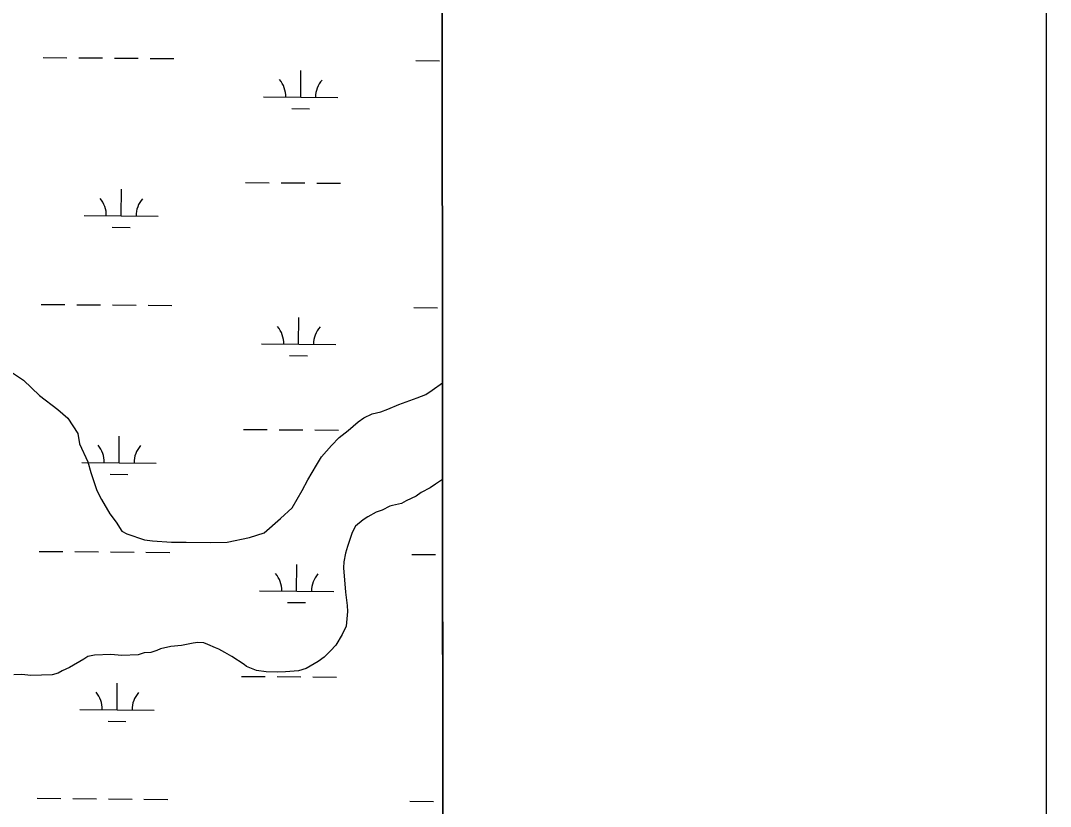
# Model space of a CAD drawing. Extents: x 3271442 to 3309282, y 752266 to 777610.
# Drawn here: x 3306479 to 3307865, y 770831 to 771889 of the extents above; entities that cross this region are included whole.
import ezdxf

# ---------------------------------------------------------------- set-up
doc = ezdxf.new("R2010")
doc.units = 0
for name, color, linetype in [('V-ANNO-SYMB', 7, 'Continuous'), ('V-GRID-FRAM', 7, 'Continuous'), ('V-SITE-VEGE', 7, 'Continuous'), ('V-WETL-SWMP', 7, 'Continuous')]:
    doc.layers.add(name, color=color, linetype=linetype)

msp = doc.modelspace()

# ---------------------------------------------------------------- linework, layer by layer
at = {"layer": 'V-ANNO-SYMB'}
msp.add_lwpolyline([(3274782.3, 753474.8), (3307865.5, 753484.4), (3307858.8, 776401), (3274775.6, 776391.3), (3274782.3, 753474.8)], dxfattribs=at)
at = {"layer": 'V-GRID-FRAM'}
msp.add_lwpolyline([(3275591.3, 775827.4), (3307043.5, 775836.6), (3307056.7, 757650.8), (3275588.7, 757641.7), (3275591.3, 775827.4)], dxfattribs=at)
at = {"layer": 'V-SITE-VEGE'}
for p, q in [((3307046.7, 771401.2), (3307045.9, 772479.1)), ((3306466.4, 771415.9), (3306482.3, 771404.9)), ((3306482.3, 771404.9), (3306504.2, 771384.4)), ((3307032.9, 771391.5), (3307046.7, 771401.2)), ((3306504.2, 771384.4), (3306528.5, 771365.6)), ((3306987.8, 771372), (3307012.8, 771381)), ((3307012.8, 771381), (3307024.1, 771385.5)), ((3307024.1, 771385.5), (3307032.9, 771391.5)), ((3306973.3, 771365.8), (3306987.8, 771372)), ((3306528.5, 771365.6), (3306542, 771353.8)), ((3306542, 771353.8), (3306555.8, 771333)), ((3306933, 771348.9), (3306941, 771354.1)), ((3306941, 771354.1), (3306952.2, 771359.4)), ((3306952.2, 771359.4), (3306963.6, 771362.2)), ((3306963.6, 771362.2), (3306973.3, 771365.8)), ((3306919.5, 771337), (3306933, 771348.9)), ((3306555.8, 771333), (3306557.9, 771319.2)), ((3306897.3, 771316.7), (3306907.5, 771327.6)), ((3306907.5, 771327.6), (3306919.5, 771337)), ((3306557.9, 771319.2), (3306569.3, 771295)), ((3306883.9, 771301.5), (3306897.3, 771316.7)), ((3306876.9, 771290.6), (3306883.9, 771301.5)), ((3306569.3, 771295), (3306573.1, 771280.4)), ((3306865.3, 771270.6), (3306876.9, 771290.6)), ((3306573.1, 771280.4), (3306581.3, 771256.2)), ((3306857.6, 771256.5), (3306865.3, 771270.6)), ((3307046.8, 771271.3), (3307037.2, 771264.9)), ((3307049.2, 767925.7), (3307046.8, 771271.3)), ((3306581.3, 771256.2), (3306587.4, 771244.1)), ((3306844.5, 771233.1), (3306857.6, 771256.5)), ((3307030, 771259.8), (3307017.9, 771253.7)), ((3307037.2, 771264.9), (3307030, 771259.8)), ((3306587.4, 771244.1), (3306598.7, 771224.9)), ((3306997.9, 771242.4), (3306991.4, 771238.9)), ((3307011.5, 771248.5), (3306997.9, 771242.4)), ((3307017.9, 771253.7), (3307011.5, 771248.5)), ((3306828.6, 771218.7), (3306844.5, 771233.1)), ((3306965.6, 771229.8), (3306957.5, 771227.1)), ((3306976, 771235.1), (3306965.6, 771229.8)), ((3306979.3, 771236), (3306976, 771235.1)), ((3306991.4, 771238.9), (3306979.3, 771236)), ((3306598.7, 771224.9), (3306607.2, 771213.7)), ((3306806.4, 771199.1), (3306828.6, 771218.7)), ((3306939.9, 771216.7), (3306929.5, 771208.2)), ((3306946.2, 771221), (3306939.9, 771216.7)), ((3306957.5, 771227.1), (3306946.2, 771221)), ((3306607.2, 771213.7), (3306615, 771201.7)), ((3306615, 771201.7), (3306621.6, 771197.9)), ((3306929.5, 771208.2), (3306924.9, 771199.9)), ((3306621.6, 771197.9), (3306645.6, 771189.7)), ((3306645.6, 771189.7), (3306656.3, 771188.4)), ((3306656.3, 771188.4), (3306681.7, 771186.8)), ((3306681.7, 771186.8), (3306701.3, 771186.6)), ((3306701.3, 771186.6), (3306734.9, 771186.1)), ((3306734.9, 771186.1), (3306756.9, 771186.9)), ((3306756.9, 771186.9), (3306787, 771192.8)), ((3306787, 771192.8), (3306806.4, 771199.1)), ((3306924.9, 771199.9), (3306919, 771180.8)), ((3306919, 771180.8), (3306916, 771171.8)), ((3306913.9, 771160.2), (3306913.4, 771152)), ((3306916, 771171.8), (3306913.9, 771160.2)), ((3306913.4, 771152), (3306916.1, 771119.4)), ((3306916.1, 771119.4), (3306918.4, 771101.5)), ((3306918.6, 771093.4), (3306916.8, 771073.7)), ((3306918.4, 771101.5), (3306918.6, 771093.4)), ((3306911.5, 771062.1), (3306903, 771047.9)), ((3306916.8, 771073.7), (3306911.5, 771062.1)), ((3306710.8, 771050.4), (3306695.4, 771047.5)), ((3306717.3, 771051.5), (3306710.8, 771050.4)), ((3306725.5, 771050.9), (3306717.3, 771051.5)), ((3306730.5, 771048.6), (3306725.5, 771050.9)), ((3306741.2, 771044.1), (3306730.5, 771048.6)), ((3306903, 771047.9), (3306895.9, 771040.3)), ((3306578.1, 771034.5), (3306569.1, 771032.6)), ((3306600.1, 771035.3), (3306578.1, 771034.5)), ((3306614.9, 771034.1), (3306600.1, 771035.3)), ((3306636.9, 771034.9), (3306614.9, 771034.1)), ((3306645, 771037.6), (3306636.9, 771034.9)), ((3306654, 771037.9), (3306645, 771037.6)), ((3306662.1, 771040.6), (3306654, 771037.9)), ((3306666.9, 771043.2), (3306662.1, 771040.6)), ((3306680.7, 771046.1), (3306666.9, 771043.2)), ((3306695.4, 771047.5), (3306680.7, 771046.1)), ((3306745.4, 771042.6), (3306741.2, 771044.1)), ((3306753.7, 771038), (3306745.4, 771042.6)), ((3306762.9, 771032.5), (3306753.7, 771038)), ((3306895.9, 771040.3), (3306887.2, 771031.8)), ((3306563.5, 771029.1), (3306544.3, 771017.9)), ((3306569.1, 771032.6), (3306563.5, 771029.1)), ((3306779.6, 771021.7), (3306762.9, 771032.5)), ((3306783, 771019.3), (3306779.6, 771021.7)), ((3306879.2, 771025.8), (3306863.2, 771016.3)), ((3306887.2, 771031.8), (3306879.2, 771025.8)), ((3306480, 771008.4), (3306469.4, 771008)), ((3306492.3, 771007.1), (3306480, 771008.4)), ((3306520.9, 771008.1), (3306492.3, 771007.1)), ((3306529, 771010), (3306520.9, 771008.1)), ((3306534.6, 771013.5), (3306529, 771010)), ((3306544.3, 771017.9), (3306534.6, 771013.5)), ((3306796.2, 771014), (3306783, 771019.3)), ((3306809.4, 771012), (3306796.2, 771014)), ((3306824.1, 771011.7), (3306809.4, 771012)), ((3306835.5, 771012.1), (3306824.1, 771011.7)), ((3306852.6, 771013.5), (3306835.5, 771012.1)), ((3306863.2, 771016.3), (3306852.6, 771013.5))]:
    msp.add_line(p, q, dxfattribs=at)
at = {"layer": 'V-WETL-SWMP'}
for p, q in [((3307048, 769649.4), (3307044.3, 774683.3)), ((3306508.9, 771839.7), (3306540.9, 771839.4)), ((3306556.9, 771839.3), (3306588.9, 771839)), ((3306604.9, 771838.9), (3306636.9, 771838.6)), ((3306652.9, 771838.5), (3306684.9, 771838.2)), ((3307010.8, 771835.5), (3307042.8, 771835.3)), ((3306855.8, 771786.1), (3306856.1, 771822.1)), ((3306805.8, 771786.5), (3306905.8, 771785.7)), ((3306843.7, 771770.7), (3306867.7, 771770.5)), ((3306614, 771626.2), (3306614.3, 771662.2)), ((3306781.4, 771671.3), (3306813.4, 771671)), ((3306829.4, 771670.9), (3306861.4, 771670.6)), ((3306877.4, 771670.5), (3306909.4, 771670.2)), ((3306564, 771626.6), (3306664, 771625.8)), ((3306601.9, 771610.9), (3306625.9, 771610.7)), ((3306506.2, 771507), (3306538.2, 771506.7)), ((3306554.2, 771506.6), (3306586.2, 771506.4)), ((3306602.2, 771506.2), (3306634.2, 771506)), ((3306650.2, 771505.8), (3306682.2, 771505.6)), ((3307008, 771502.9), (3307040, 771502.6)), ((3306853, 771453.4), (3306853.3, 771489.4)), ((3306803, 771453.8), (3306903, 771453)), ((3306840.9, 771438.1), (3306864.9, 771437.9)), ((3306611.2, 771293.5), (3306611.5, 771329.5)), ((3306778.7, 771338.6), (3306810.7, 771338.3)), ((3306826.7, 771338.2), (3306858.7, 771337.9)), ((3306874.7, 771337.8), (3306906.7, 771337.5)), ((3306561.2, 771293.9), (3306661.2, 771293.1)), ((3306599.1, 771278.2), (3306623.1, 771278)), ((3306503.4, 771174.3), (3306535.4, 771174.1)), ((3306551.4, 771174), (3306583.4, 771173.7)), ((3306599.4, 771173.6), (3306631.4, 771173.3)), ((3306647.4, 771173.2), (3306679.4, 771172.9)), ((3307005.3, 771170.2), (3307037.3, 771170)), ((3306850.3, 771120.7), (3306850.6, 771156.7)), ((3306800.3, 771121.2), (3306900.3, 771120.3)), ((3306838.2, 771105.4), (3306862.2, 771105.2)), ((3306608.5, 770960.9), (3306608.8, 770996.9)), ((3306775.9, 771005.9), (3306807.9, 771005.7)), ((3306823.9, 771005.5), (3306855.9, 771005.3)), ((3306871.9, 771005.1), (3306903.9, 771004.9)), ((3306558.5, 770961.3), (3306658.5, 770960.5)), ((3306596.4, 770945.5), (3306620.4, 770945.3)), ((3306500.7, 770841.7), (3306532.7, 770841.4)), ((3306548.7, 770841.3), (3306580.7, 770841)), ((3306596.7, 770840.9), (3306628.7, 770840.6)), ((3306644.7, 770840.5), (3306676.7, 770840.2)), ((3307002.6, 770837.6), (3307034.6, 770837.3))]:
    msp.add_line(p, q, dxfattribs=at)
for centre, start, end in [((3306800.5, 771787), 358.7563, 40.2999), ((3306911, 771786.1), 138.7563, 180.2999), ((3306558.8, 771627.1), 358.7563, 40.2999), ((3306669.2, 771626.2), 138.7563, 180.2999), ((3306797.8, 771454.3), 358.7563, 40.2999), ((3306908.3, 771453.4), 138.7563, 180.2999), ((3306556, 771294.5), 358.7563, 40.2999), ((3306666.5, 771293.6), 138.7563, 180.2999), ((3306795.1, 771121.7), 358.7563, 40.2999), ((3306905.5, 771120.8), 138.7563, 180.2999), ((3306553.3, 770961.8), 358.7563, 40.2999), ((3306663.8, 770960.9), 138.7563, 180.2999)]:
    msp.add_arc(centre, 35.2, start, end, dxfattribs=at)

doc.saveas('drawing.dxf')
